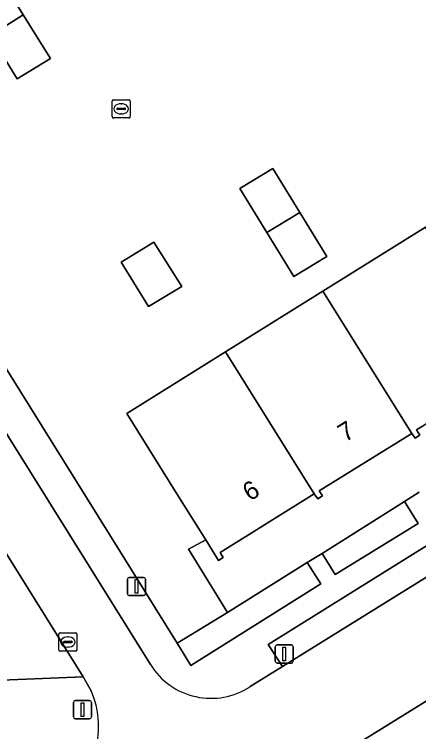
# Model space of a CAD drawing. Extents: x 159279 to 160377, y 384531 to 385888.
# Drawn here: x 159470.4 to 159492.58, y 385485.91 to 385525.25 of the extents above; entities that cross this region are included whole.
import ezdxf

# ---------------------------------------------------------------- set-up
doc = ezdxf.new("R2010")
doc.units = 0
for name, color, linetype in [('IMGEO_Afsluitpaal', 7, 'Continuous'), ('IMGEO_Erf', 7, 'Continuous'), ('IMGEO_Groenvoorziening', 7, 'Continuous'), ('IMGEO_Kolk', 7, 'Continuous'), ('IMGEO_Lichtmast', 7, 'Continuous'), ('IMGEO_Pand', 7, 'Continuous'), ('IMGEO_Pand_nummerreeks', 7, 'Continuous'), ('IMGEO_Parkeervlak_open', 7, 'Continuous'), ('IMGEO_Rijbaan_lokaal_open', 7, 'Continuous'), ('IMGEO_Voetpad_open', 7, 'Continuous')]:
    doc.layers.add(name, color=color, linetype=linetype)

msp = doc.modelspace()

# ---------------------------------------------------------------- linework, layer by layer
at = {"layer": 'IMGEO_Afsluitpaal'}
for p, q in [((159473.636, 385486.709), (159473.636, 385487.509)), ((159473.636, 385487.509), (159473.636, 385486.709)), ((159473.736, 385487.609), (159474.526, 385487.609)), ((159474.526, 385487.609), (159473.736, 385487.609)), ((159474.626, 385487.509), (159474.626, 385486.709)), ((159474.626, 385486.709), (159474.626, 385487.509)), ((159474.526, 385486.609), (159473.736, 385486.609)), ((159473.736, 385486.609), (159474.526, 385486.609))]:
    msp.add_line(p, q, dxfattribs=at)
msp.add_lwpolyline([(159474.056, 385487.484), (159474.206, 385487.484), (159474.206, 385486.734), (159474.056, 385486.734), (159474.056, 385487.484)], dxfattribs=at)
for centre, start, end in [((159473.736, 385487.509), 90, 180), ((159473.736, 385487.509), 90, 180), ((159474.526, 385487.509), 0, 90), ((159474.526, 385487.509), 360, 90), ((159473.736, 385486.709), 180, 270), ((159473.736, 385486.709), 180, 270), ((159474.526, 385486.709), 270, 0), ((159474.526, 385486.709), 270, 0)]:
    msp.add_arc(centre, 0.1, start, end, dxfattribs=at)
at = {"layer": 'IMGEO_Erf'}
for points in [[(159503.715, 385520.291), (159504.798, 385518.557), (159507.347, 385520.09), (159512.685, 385511.544), (159514.715, 385512.825), (159500.712, 385530.116), (159502.075, 385531.211), (159498.924, 385535.09), (159497.559, 385533.996), (159483.731, 385551.458), (159480.306, 385549.336), (159453.332, 385532.501), (159479.333, 385490.751), (159482.084, 385492.433), (159479.951, 385495.916), (159480.894, 385496.429), (159479.501, 385498.664), (159476.564, 385503.36), (159481.979, 385506.74), (159487.319, 385510.073), (159492.945, 385513.585), (159498.171, 385516.847), (159498.298, 385516.926)], [(159470.889, 385525.232), (159472.387, 385522.834), (159470.547, 385521.721), (159469.078, 385524.1), (159467.569, 385526.543), (159469.391, 385527.629)], [(159486.058, 385514.387), (159487.543, 385511.961), (159485.729, 385510.866), (159484.253, 385513.285), (159482.776, 385515.704), (159484.581, 385516.799)], [(159477.756, 385509.227), (159476.257, 385511.651), (159478.058, 385512.76), (159479.582, 385510.33)]]:
    msp.add_lwpolyline(points, close=True, dxfattribs=at)
msp.add_lwpolyline([(159497.546, 385505.581), (159492.461, 385502.456), (159492.647, 385502.172), (159492.385, 385502.012), (159492.197, 385502.259), (159487.12, 385499.12), (159487.296, 385498.843), (159487.039, 385498.677), (159486.847, 385498.943), (159481.686, 385495.74), (159481.862, 385495.46), (159481.602, 385495.293), (159480.894, 385496.429), (159479.951, 385495.916), (159482.084, 385492.433), (159486.454, 385495.177), (159487.285, 385495.683), (159491.802, 385498.539), (159492.604, 385499.033)], dxfattribs=at)
at = {"layer": 'IMGEO_Groenvoorziening'}
for points in [[(159474.17, 385488.919), (159468.334, 385488.676), (159468.204, 385491.014), (159466.877, 385490.995), (159466.792, 385493.527), (159465.321, 385493.487), (159465.2, 385496.037), (159463.739, 385495.999), (159463.674, 385498.539), (159462.202, 385498.512), (159462.098, 385501.791), (159466.03, 385501.926), (159465.011, 385503.551), (159459.169, 385503.335), (159459.075, 385505.679), (159457.733, 385505.644), (159457.629, 385508.184), (159456.143, 385508.146), (159456.063, 385510.719), (159454.594, 385510.664), (159454.514, 385513.936), (159458.476, 385514.022), (159457.408, 385515.75)], [(159474.61, 385488.149), (159474.17, 385488.919)]]:
    msp.add_lwpolyline(points, dxfattribs=at)
for points in [[(159491.802, 385498.539), (159487.285, 385495.683), (159488.002, 385494.521), (159492.553, 385497.322)], [(159493.974, 385494.987), (159493.211, 385496.23), (159484.331, 385490.695), (159485.113, 385489.475)], [(159487.208, 385494.022), (159486.454, 385495.177), (159482.084, 385492.433), (159479.333, 385490.751), (159479.475, 385490.522), (159480.076, 385489.536)]]:
    msp.add_lwpolyline(points, close=True, dxfattribs=at)
msp.add_arc((159470.114, 385486.169), 4.913, 300.9464, 23.7618, dxfattribs=at)
at = {"layer": 'IMGEO_Kolk'}
for p, q in [((159475.759, 385519.641), (159475.759, 385520.493)), ((159475.834, 385520.567), (159476.686, 385520.567)), ((159476.76, 385520.493), (159476.76, 385519.641)), ((159476.018, 385520.061), (159476.018, 385520.073)), ((159476.456, 385520.024), (159476.058, 385520.024)), ((159476.061, 385520.11), (159476.459, 385520.11)), ((159476.247, 385520.347), (159476.272, 385520.347)), ((159476.502, 385520.073), (159476.502, 385520.061)), ((159476.27, 385519.787), (159476.245, 385519.787)), ((159476.686, 385519.567), (159475.834, 385519.567)), ((159472.834, 385490.398), (159472.834, 385491.25)), ((159472.909, 385491.324), (159473.761, 385491.324)), ((159473.835, 385491.25), (159473.835, 385490.398)), ((159473.136, 385490.867), (159473.534, 385490.867)), ((159473.322, 385491.104), (159473.347, 385491.104)), ((159473.093, 385490.818), (159473.093, 385490.83)), ((159473.531, 385490.781), (159473.133, 385490.781)), ((159473.345, 385490.544), (159473.32, 385490.544)), ((159473.577, 385490.83), (159473.577, 385490.818)), ((159473.761, 385490.324), (159472.909, 385490.324))]:
    msp.add_line(p, q, dxfattribs=at)
for points in [[(159475.759, 385519.641), (159475.759, 385520.493)], [(159475.834, 385520.567), (159476.686, 385520.567)], [(159476.76, 385520.493), (159476.76, 385519.641)], [(159476.686, 385519.567), (159475.834, 385519.567)], [(159472.834, 385490.398), (159472.834, 385491.25)], [(159472.909, 385491.324), (159473.761, 385491.324)], [(159473.835, 385491.25), (159473.835, 385490.398)], [(159473.761, 385490.324), (159472.909, 385490.324)]]:
    msp.add_lwpolyline(points, dxfattribs=at)
for centre, radius, start, end in [((159475.836, 385520.491), 0.0765, 91.552, 178.448), ((159475.836, 385520.491), 0.0765, 91.552, 178.448), ((159476.684, 385520.491), 0.0765, 1.552, 88.448), ((159476.684, 385520.491), 0.0765, 1.552, 88.448), ((159476.058, 385520.07), 0.0403, 85.8775, 175.7526), ((159476.055, 385520.06), 0.0366, 178.938, 274.7102), ((159476.459, 385520.067), 0.043, 264.8664, 352.4533), ((159476.463, 385520.072), 0.0386, 1.7309, 96.639), ((159475.836, 385519.643), 0.0765, 181.552, 268.448), ((159475.836, 385519.643), 0.0765, 181.552, 268.448), ((159476.684, 385519.643), 0.0765, 271.552, 358.448), ((159476.684, 385519.643), 0.0765, 271.552, 358.448), ((159472.911, 385491.248), 0.0765, 91.552, 178.448), ((159472.911, 385491.248), 0.0765, 91.552, 178.448), ((159473.759, 385491.248), 0.0765, 1.552, 88.448), ((159473.759, 385491.248), 0.0765, 1.552, 88.448), ((159473.133, 385490.827), 0.0403, 85.8775, 175.7526), ((159473.538, 385490.829), 0.0386, 1.7309, 96.639), ((159473.13, 385490.817), 0.0366, 178.938, 274.7102), ((159473.534, 385490.824), 0.043, 264.8664, 352.4533), ((159472.911, 385490.4), 0.0765, 181.552, 268.448), ((159472.911, 385490.4), 0.0765, 181.552, 268.448), ((159473.759, 385490.4), 0.0765, 271.552, 358.448), ((159473.759, 385490.4), 0.0765, 271.552, 358.448)]:
    msp.add_arc(centre, radius, start, end, dxfattribs=at)
for centre, major_axis, ratio, start_param, end_param in [((159476.246, 385520.067), (-0.387, 0.002), 0.722429, 4.712389, 7.853982), ((159476.271, 385520.067), (-0.39, 0.002), 0.717154, 1.570796, 4.712389), ((159473.321, 385490.824), (-0.387, 0.002), 0.722429, 4.712389, 7.853982), ((159473.346, 385490.824), (-0.39, 0.002), 0.717154, 1.570796, 4.712389)]:
    msp.add_ellipse(centre, major_axis=major_axis, ratio=ratio, start_param=start_param, end_param=end_param, dxfattribs=at)
at = {"layer": 'IMGEO_Lichtmast'}
for p, q in [((159476.6, 385493.47), (159476.6, 385494.27)), ((159476.6, 385494.27), (159476.6, 385493.47)), ((159476.7, 385494.37), (159477.49, 385494.37)), ((159477.49, 385494.37), (159476.7, 385494.37)), ((159477.59, 385494.27), (159477.59, 385493.47)), ((159477.59, 385493.47), (159477.59, 385494.27)), ((159477.49, 385493.37), (159476.7, 385493.37)), ((159476.7, 385493.37), (159477.49, 385493.37)), ((159484.712, 385489.766), (159484.712, 385490.566)), ((159484.712, 385490.566), (159484.712, 385489.766)), ((159484.812, 385490.666), (159485.602, 385490.666)), ((159485.602, 385490.666), (159484.812, 385490.666)), ((159485.702, 385490.566), (159485.702, 385489.766)), ((159485.702, 385489.766), (159485.702, 385490.566)), ((159485.602, 385489.666), (159484.812, 385489.666)), ((159484.812, 385489.666), (159485.602, 385489.666))]:
    msp.add_line(p, q, dxfattribs=at)
for points in [[(159477.02, 385494.245), (159477.17, 385494.245), (159477.17, 385493.495), (159477.02, 385493.495), (159477.02, 385494.245)], [(159485.132, 385490.541), (159485.282, 385490.541), (159485.282, 385489.791), (159485.132, 385489.791), (159485.132, 385490.541)]]:
    msp.add_lwpolyline(points, dxfattribs=at)
for centre, start, end in [((159476.7, 385494.27), 90, 180), ((159476.7, 385494.27), 90, 180), ((159477.49, 385494.27), 0, 90), ((159477.49, 385494.27), 360, 90), ((159476.7, 385493.47), 180, 270), ((159476.7, 385493.47), 180, 270), ((159477.49, 385493.47), 270, 0), ((159477.49, 385493.47), 270, 0), ((159484.812, 385490.566), 90, 180), ((159484.812, 385490.566), 90, 180), ((159485.602, 385490.566), 0, 90), ((159485.602, 385490.566), 360, 90), ((159484.812, 385489.766), 180, 270), ((159484.812, 385489.766), 180, 270), ((159485.602, 385489.766), 270, 0), ((159485.602, 385489.766), 270, 0)]:
    msp.add_arc(centre, 0.1, start, end, dxfattribs=at)
at = {"layer": 'IMGEO_Pand'}
for points in [[(159469.391, 385527.629), (159467.569, 385526.543), (159469.078, 385524.1), (159470.889, 385525.232)], [(159470.889, 385525.232), (159469.078, 385524.1), (159470.547, 385521.721), (159472.387, 385522.834)], [(159482.776, 385515.704), (159484.253, 385513.285), (159486.058, 385514.387), (159484.581, 385516.799)], [(159486.058, 385514.387), (159484.253, 385513.285), (159485.729, 385510.866), (159487.543, 385511.961)], [(159492.945, 385513.585), (159487.319, 385510.073), (159492.197, 385502.259), (159492.385, 385502.012), (159492.647, 385502.172), (159492.461, 385502.456), (159497.546, 385505.581), (159497.727, 385505.34), (159497.992, 385505.503), (159497.818, 385505.778)], [(159477.756, 385509.227), (159479.582, 385510.33), (159478.058, 385512.76), (159476.257, 385511.651)], [(159487.319, 385510.073), (159481.979, 385506.74), (159486.847, 385498.943), (159487.039, 385498.677), (159487.296, 385498.843), (159487.12, 385499.12), (159492.197, 385502.259)], [(159481.979, 385506.74), (159476.564, 385503.36), (159479.501, 385498.664), (159480.894, 385496.429), (159481.602, 385495.293), (159481.862, 385495.46), (159481.686, 385495.74), (159486.847, 385498.943)]]:
    msp.add_lwpolyline(points, close=True, dxfattribs=at)
at = {"layer": 'IMGEO_Parkeervlak_open'}
for points in [[(159466.03, 385501.926), (159462.098, 385501.791), (159462.202, 385498.512), (159463.674, 385498.539), (159463.739, 385495.999), (159465.2, 385496.037), (159465.321, 385493.487), (159466.792, 385493.527), (159466.877, 385490.995), (159468.204, 385491.014), (159468.334, 385488.676), (159474.17, 385488.919)], [(159497.704, 385490.494), (159488.333, 385484.685), (159491.067, 385480.274), (159500.41, 385486.152)]]:
    msp.add_lwpolyline(points, close=True, dxfattribs=at)
at = {"layer": 'IMGEO_Rijbaan_lokaal_open'}
for points in [[(159477.867, 385489.584), (159454.567, 385526.928), (159438.208, 385516.812), (159461.538, 385479.212)], [(159457.408, 385515.75), (159458.476, 385514.022), (159465.011, 385503.551), (159466.03, 385501.926), (159474.17, 385488.919), (159474.61, 385488.149)], [(159486.4, 385483.486), (159488.333, 385484.685), (159497.704, 385490.494), (159500.038, 385491.964), (159506.526, 385495.968), (159508.864, 385497.46), (159520.272, 385504.513), (159521.882, 385505.534), (159518.197, 385510.054), (159505.469, 385502.137), (159504.635, 385501.618), (159494.801, 385495.501), (159493.974, 385494.987), (159485.113, 385489.475), (159483.336, 385488.384)]]:
    msp.add_lwpolyline(points, dxfattribs=at)
for centre, radius, start, end in [((159481.182, 385491.63), 3.896, 211.6868, 303.5619), ((159470.114, 385486.169), 4.913, 300.9464, 23.7618)]:
    msp.add_arc(centre, radius, start, end, dxfattribs=at)
at = {"layer": 'IMGEO_Voetpad_open'}
for points in [[(159492.604, 385499.033), (159491.802, 385498.539), (159492.553, 385497.322), (159488.002, 385494.521), (159487.285, 385495.683), (159486.454, 385495.177), (159487.208, 385494.022), (159480.076, 385489.536), (159479.475, 385490.522), (159479.333, 385490.751), (159453.332, 385532.501)], [(159454.567, 385526.928), (159477.867, 385489.584)], [(159483.336, 385488.384), (159485.113, 385489.475), (159484.331, 385490.695), (159493.211, 385496.23), (159494.052, 385496.754), (159503.865, 385502.871)]]:
    msp.add_lwpolyline(points, dxfattribs=at)
msp.add_arc((159481.182, 385491.63), 3.896, 211.6868, 303.5619, dxfattribs=at)

# ---------------------------------------------------------------- texts
at = {"layer": 'IMGEO_Pand_nummerreeks'}
for s, rotation, p in [('7', 31.7304, (159488.546, 385501.765)), ('6', 31.8221, (159483.319, 385498.519))]:
    msp.add_text(s, height=1, rotation=rotation, dxfattribs=at).set_placement(p)

doc.saveas('drawing.dxf')
